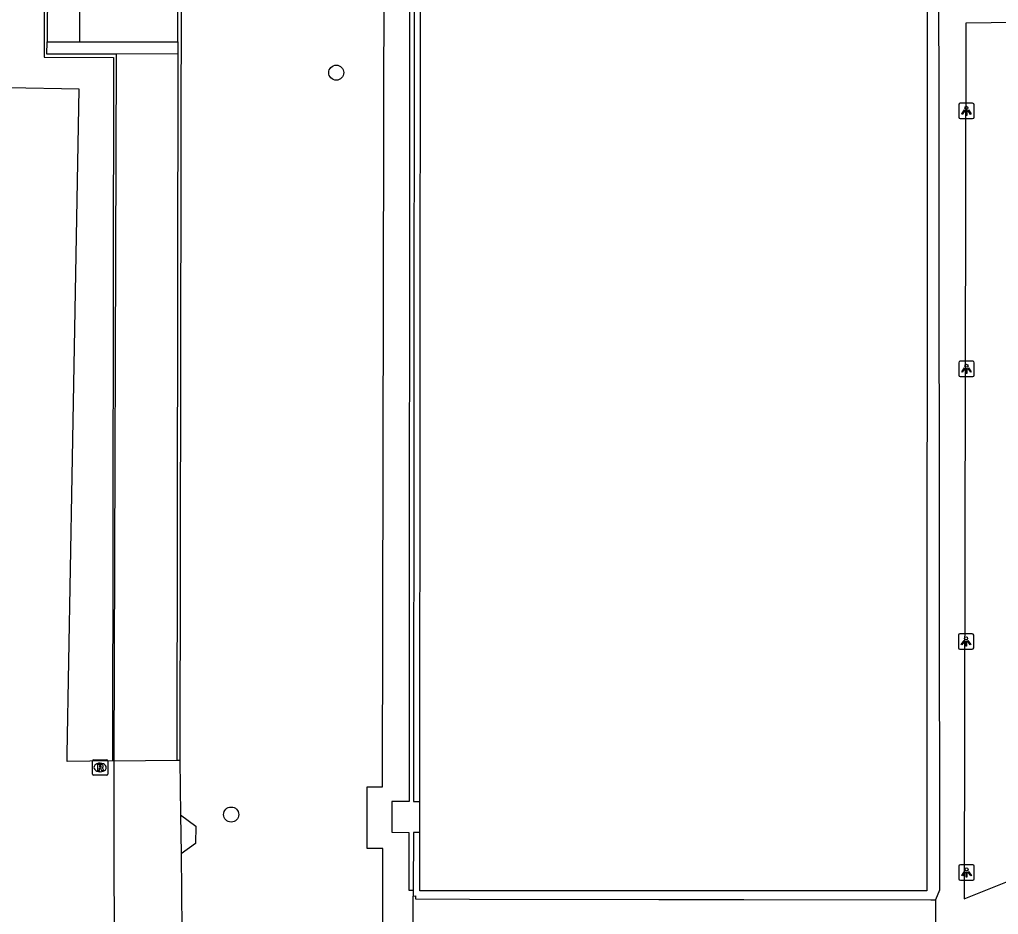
# Model space of a CAD drawing. Extents: x 161477 to 163040, y 383680 to 384868.
# Drawn here: x 161759.8 to 161823.4, y 384070.7 to 384128.9 of the extents above; entities that cross this region are included whole.
import ezdxf

# ---------------------------------------------------------------- set-up
doc = ezdxf.new("R2010")
doc.units = 0
for name, color, linetype in [('IMGEO_Boom', 7, 'Continuous'), ('IMGEO_Groenvoorziening', 7, 'Continuous'), ('IMGEO_Lichtpunt', 7, 'Continuous'), ('IMGEO_Muur', 7, 'Continuous'), ('IMGEO_Pand', 7, 'Continuous'), ('IMGEO_Rijbaan_lokaal_open', 7, 'Continuous'), ('IMGEO_Rioolput', 7, 'Continuous'), ('IMGEO_Voetpad_gesloten', 7, 'Continuous'), ('IMGEO_Voetpad_open', 7, 'Continuous')]:
    doc.layers.add(name, color=color, linetype=linetype)

msp = doc.modelspace()

# ---------------------------------------------------------------- linework, layer by layer
at = {"layer": 'IMGEO_Boom'}
for centre in [(161780.38, 384125.45), (161773.547, 384077.231)]:
    msp.add_circle(centre, 0.489, dxfattribs=at)
at = {"layer": 'IMGEO_Groenvoorziening'}
msp.add_lwpolyline([(161765.84, 384080.732), (161762.894, 384080.681), (161762.895, 384081.151), (161763.216, 384099.214), (161763.654, 384124.37), (161759.044, 384124.455), (161758.995, 384129.011), (161747.606, 384128.913), (161747.599, 384129.203)], dxfattribs=at)
at = {"layer": 'IMGEO_Lichtpunt'}
for p, q in [((161820.858, 384123.367), (161820.858, 384122.56)), ((161820.858, 384123.367), (161820.858, 384122.56)), ((161821.76, 384123.462), (161820.952, 384123.462)), ((161821.76, 384123.462), (161820.952, 384123.462)), ((161821.854, 384122.56), (161821.854, 384123.367)), ((161821.854, 384122.56), (161821.854, 384123.367)), ((161820.952, 384122.466), (161821.76, 384122.466)), ((161820.952, 384122.466), (161821.76, 384122.466)), ((161820.862, 384106.601), (161820.862, 384105.794)), ((161820.862, 384106.601), (161820.862, 384105.794)), ((161821.764, 384106.696), (161820.956, 384106.696)), ((161821.764, 384106.696), (161820.956, 384106.696)), ((161821.858, 384105.794), (161821.858, 384106.601)), ((161821.858, 384105.794), (161821.858, 384106.601)), ((161820.956, 384105.7), (161821.764, 384105.7)), ((161820.956, 384105.7), (161821.764, 384105.7)), ((161820.831, 384088.883), (161820.831, 384088.076)), ((161820.831, 384088.883), (161820.831, 384088.076)), ((161821.733, 384088.978), (161820.925, 384088.978)), ((161821.733, 384088.978), (161820.925, 384088.978)), ((161821.827, 384088.076), (161821.827, 384088.883)), ((161821.827, 384088.076), (161821.827, 384088.883)), ((161820.925, 384087.982), (161821.733, 384087.982)), ((161820.925, 384087.982), (161821.733, 384087.982)), ((161820.865, 384073.869), (161820.865, 384073.062)), ((161820.865, 384073.869), (161820.865, 384073.062)), ((161821.767, 384073.964), (161820.959, 384073.964)), ((161821.767, 384073.964), (161820.959, 384073.964)), ((161821.861, 384073.062), (161821.861, 384073.869)), ((161821.861, 384073.062), (161821.861, 384073.869)), ((161820.959, 384072.968), (161821.767, 384072.968)), ((161820.959, 384072.968), (161821.767, 384072.968))]:
    msp.add_line(p, q, dxfattribs=at)
for points in [[(161821.232, 384123.031), (161821.271, 384123.003), (161821.083, 384122.741), (161821.045, 384122.768), (161821.232, 384123.031)], [(161821.444, 384123.003), (161821.482, 384123.03), (161821.669, 384122.768), (161821.63, 384122.74), (161821.444, 384123.003)], [(161821.334, 384122.983), (161821.381, 384122.983), (161821.381, 384122.661), (161821.334, 384122.661), (161821.334, 384122.983)], [(161821.236, 384106.265), (161821.275, 384106.237), (161821.087, 384105.975), (161821.049, 384106.002), (161821.236, 384106.265)], [(161821.338, 384106.217), (161821.385, 384106.217), (161821.385, 384105.895), (161821.338, 384105.895), (161821.338, 384106.217)], [(161821.448, 384106.237), (161821.486, 384106.264), (161821.673, 384106.002), (161821.634, 384105.974), (161821.448, 384106.237)], [(161821.205, 384088.547), (161821.244, 384088.519), (161821.056, 384088.257), (161821.018, 384088.284), (161821.205, 384088.547)], [(161821.307, 384088.499), (161821.354, 384088.499), (161821.354, 384088.177), (161821.307, 384088.177), (161821.307, 384088.499)], [(161821.417, 384088.519), (161821.455, 384088.546), (161821.642, 384088.284), (161821.603, 384088.256), (161821.417, 384088.519)], [(161821.239, 384073.533), (161821.278, 384073.505), (161821.09, 384073.243), (161821.052, 384073.27), (161821.239, 384073.533)], [(161821.341, 384073.485), (161821.388, 384073.485), (161821.388, 384073.163), (161821.341, 384073.163), (161821.341, 384073.485)], [(161821.451, 384073.505), (161821.489, 384073.532), (161821.676, 384073.27), (161821.637, 384073.242), (161821.451, 384073.505)]]:
    msp.add_lwpolyline(points, dxfattribs=at)
for centre in [(161821.357, 384123.165), (161821.361, 384106.399), (161821.33, 384088.681), (161821.364, 384073.667)]:
    msp.add_circle(centre, 0.0994, dxfattribs=at)
for centre, start, end in [((161820.952, 384123.367), 90, 180), ((161820.952, 384123.367), 90, 180), ((161821.76, 384123.367), 0, 90), ((161821.76, 384123.367), 0, 90), ((161820.952, 384122.56), 180, 270), ((161820.952, 384122.56), 180, 270), ((161821.76, 384122.56), 270, 0), ((161821.76, 384122.56), 270, 360), ((161820.956, 384106.601), 90, 180), ((161820.956, 384106.601), 90, 180), ((161821.764, 384106.601), 0, 90), ((161821.764, 384106.601), 0, 90), ((161820.956, 384105.794), 180, 270), ((161820.956, 384105.794), 180, 270), ((161821.764, 384105.794), 270, 0), ((161821.764, 384105.794), 270, 360), ((161820.925, 384088.883), 90, 180), ((161820.925, 384088.883), 90, 180), ((161821.733, 384088.883), 0, 90), ((161821.733, 384088.883), 0, 90), ((161820.925, 384088.076), 180, 270), ((161820.925, 384088.076), 180, 270), ((161821.733, 384088.076), 270, 0), ((161821.733, 384088.076), 270, 360), ((161820.959, 384073.869), 90, 180), ((161820.959, 384073.869), 90, 180), ((161821.767, 384073.869), 0, 90), ((161821.767, 384073.869), 0, 90), ((161820.959, 384073.062), 180, 270), ((161820.959, 384073.062), 180, 270), ((161821.767, 384073.062), 270, 0), ((161821.767, 384073.062), 270, 360)]:
    msp.add_arc(centre, 0.0946, start, end, dxfattribs=at)
at = {"layer": 'IMGEO_Muur'}
for points in [[(161785.147, 384140.979), (161785.146, 384132.516), (161785.146, 384129.986), (161785.111, 384078.07), (161784.004, 384078.073), (161783.984, 384076.077), (161785.095, 384076.066), (161785.092, 384072.311), (161785.392, 384072.311)], [(161785.447, 384140.979), (161785.446, 384132.517), (161785.446, 384129.986), (161785.405, 384078.07), (161785.825, 384078.07)], [(161770.077, 384127.464), (161770.084, 384132.48), (161770.089, 384135.843)], [(161770.295, 384135.843), (161770.29, 384132.481), (161770.213, 384080.772)], [(161761.398, 384131.31), (161761.389, 384126.458), (161765.899, 384126.429), (161765.84, 384080.732)], [(161761.598, 384131.31), (161761.575, 384127.453)], [(161766.094, 384126.659), (161761.57, 384126.653), (161761.575, 384127.453)], [(161770.077, 384127.464), (161770.076, 384126.664)], [(161765.94, 384080.732), (161766.094, 384126.659)], [(161770.076, 384126.664), (161770.013, 384080.772)], [(161765.94, 384080.732), (161765.84, 384080.732)], [(161770.013, 384080.772), (161770.213, 384080.772)], [(161785.824, 384076.075), (161785.395, 384076.075), (161785.392, 384072.311)]]:
    msp.add_lwpolyline(points, dxfattribs=at)
at = {"layer": 'IMGEO_Pand'}
for points in [[(161785.825, 384078.07), (161785.858, 384132.518), (161785.863, 384140.978), (161785.886, 384177.374)], [(161818.797, 384130.647), (161818.788, 384072.276), (161785.821, 384072.282), (161785.824, 384076.075)], [(161785.824, 384076.075), (161785.825, 384078.07)]]:
    msp.add_lwpolyline(points, dxfattribs=at)
at = {"layer": 'IMGEO_Rijbaan_lokaal_open'}
for points in [[(161785.328, 384061.685), (161785.39, 384071.921)], [(161785.39, 384071.921), (161785.531, 384071.938), (161785.526, 384071.751), (161789.055, 384071.742), (161801.352, 384071.707), (161806.89, 384071.702), (161819.038, 384071.69), (161819.342, 384071.698)], [(161819.342, 384071.698), (161819.333, 384061.69)]]:
    msp.add_lwpolyline(points, dxfattribs=at)
at = {"layer": 'IMGEO_Rioolput'}
for p, q in [((161764.529, 384079.864), (161764.529, 384080.716)), ((161764.604, 384080.79), (161765.456, 384080.79)), ((161765.017, 384080.57), (161765.042, 384080.57)), ((161765.53, 384080.716), (161765.53, 384079.864)), ((161765.456, 384079.79), (161764.604, 384079.79)), ((161765.04, 384080.01), (161765.015, 384080.01))]:
    msp.add_line(p, q, dxfattribs=at)
for points in [[(161764.529, 384079.864), (161764.529, 384080.716)], [(161764.604, 384080.79), (161765.456, 384080.79)], [(161765.118, 384080.488), (161764.866, 384080.49), (161764.866, 384080.09)], [(161765.044, 384080.409), (161764.99, 384080.409), (161764.99, 384080.328)], [(161765.53, 384080.716), (161765.53, 384079.864)], [(161765.456, 384079.79), (161764.604, 384079.79)], [(161764.866, 384080.09), (161764.99, 384080.09), (161764.99, 384080.252), (161765.001, 384080.252)], [(161764.99, 384080.328), (161765.042, 384080.328)], [(161765.048, 384080.223), (161765.119, 384080.09), (161765.259, 384080.09), (161765.194, 384080.216)]]:
    msp.add_lwpolyline(points, dxfattribs=at)
for centre, radius, start, end in [((161764.606, 384080.714), 0.0765, 91.55205, 178.44795), ((161764.606, 384080.714), 0.0765, 91.55205, 178.44795), ((161765.05, 384080.313), 0.0964, 77.00612, 93.18647), ((161765.064, 384080.37), 0.0378, 276.66336, 79.67722), ((161765.117, 384080.378), 0.109, 350.36119, 89.41601), ((161765.115, 384080.378), 0.112, 277.58423, 350.98172), ((161765.454, 384080.714), 0.0765, 1.55205, 88.44795), ((161765.454, 384080.714), 0.0765, 1.55205, 88.44795), ((161764.606, 384079.866), 0.0765, 181.55205, 268.44795), ((161764.606, 384079.866), 0.0765, 181.55205, 268.44795), ((161765, 384080.199), 0.0533, 26.02933, 88.69889), ((161765.026, 384080.517), 0.19, 274.7715, 282.96867), ((161765.099, 384080.163), 0.108, 29.51342, 73.79051), ((161765.454, 384079.866), 0.0765, 271.55205, 358.44795), ((161765.454, 384079.866), 0.0765, 271.55205, 358.44795)]:
    msp.add_arc(centre, radius, start, end, dxfattribs=at)
for centre, major_axis, ratio, start_param, end_param in [((161765.016, 384080.29), (-0.387, 0.002), 0.722429, 4.712389, 7.853982), ((161765.041, 384080.29), (-0.39, 0.002), 0.717154, 1.570796, 4.712389)]:
    msp.add_ellipse(centre, major_axis=major_axis, ratio=ratio, start_param=start_param, end_param=end_param, dxfattribs=at)
at = {"layer": 'IMGEO_Voetpad_gesloten'}
for points in [[(161770.076, 384126.664), (161766.094, 384126.659)], [(161765.94, 384080.732), (161770.013, 384080.772)]]:
    msp.add_lwpolyline(points, dxfattribs=at)
at = {"layer": 'IMGEO_Voetpad_open'}
for points in [[(161783.384, 384061.717), (161783.399, 384075.023), (161782.399, 384075.02), (161782.387, 384079.036), (161783.387, 384079.036), (161783.503, 384132.512), (161783.522, 384140.982)], [(161819.542, 384138.186), (161819.605, 384072.323), (161819.342, 384071.698)], [(161763.707, 384127.456), (161763.702, 384131.658), (161763.701, 384132.465), (161763.696, 384135.837)], [(161826.235, 384128.735), (161821.309, 384128.67), (161821.203, 384071.75), (161826.188, 384073.756), (161826.235, 384128.735)], [(161761.575, 384127.453), (161763.707, 384127.456)], [(161763.707, 384127.456), (161770.077, 384127.464)], [(161765.974, 384039.782), (161765.975, 384043.686), (161765.975, 384045.484), (161765.94, 384080.732)], [(161770.213, 384080.772), (161770.26, 384077.221)], [(161770.26, 384077.221), (161771.251, 384076.478), (161771.238, 384075.346), (161770.287, 384074.679)], [(161770.26, 384077.221), (161770.287, 384074.679)], [(161770.287, 384074.679), (161770.392, 384064.792), (161773.462, 384061.713), (161783.384, 384061.717)], [(161785.392, 384072.311), (161785.39, 384071.921)]]:
    msp.add_lwpolyline(points, dxfattribs=at)

doc.saveas('drawing.dxf')
